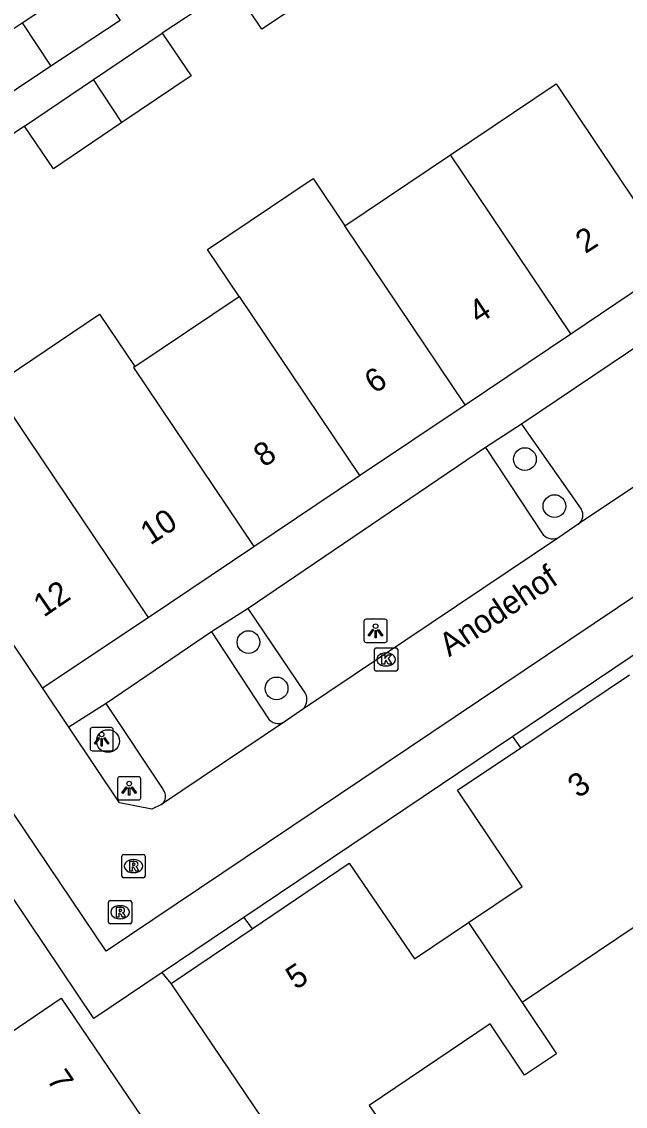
# Model space of a CAD drawing. Extents: x 158797 to 159887, y 384318 to 385255.
# Drawn here: x 158933.59 to 158959.52, y 384460.99 to 384507.63 of the extents above; entities that cross this region are included whole.
import ezdxf

# ---------------------------------------------------------------- set-up
doc = ezdxf.new("R2010")
doc.units = 0
for name, color, linetype in [('IMGEO_Boom', 7, 'Continuous'), ('IMGEO_Haag', 7, 'Continuous'), ('IMGEO_Kolk', 7, 'Continuous'), ('IMGEO_Lichtpunt', 7, 'Continuous'), ('IMGEO_Openbare_ruimte_label', 7, 'Continuous'), ('IMGEO_Pand', 7, 'Continuous'), ('IMGEO_Pand_nummerreeks', 7, 'Continuous'), ('IMGEO_Parkeervlak_open', 7, 'Continuous'), ('IMGEO_Rijbaan_lokaal_open', 7, 'Continuous'), ('IMGEO_Rioolput', 7, 'Continuous'), ('IMGEO_Voetpad_open', 7, 'Continuous')]:
    doc.layers.add(name, color=color, linetype=linetype)

msp = doc.modelspace()

# ---------------------------------------------------------------- linework, layer by layer
at = {"layer": 'IMGEO_Boom'}
for centre in [(158955.205, 384488.819), (158956.474, 384486.799), (158943.328, 384480.95), (158944.535, 384478.961), (158937.292, 384476.695)]:
    msp.add_circle(centre, 0.489, dxfattribs=at)
at = {"layer": 'IMGEO_Haag'}
for points in [[(158955.028, 384476.41), (158954.683, 384476.897)], [(158943.127, 384469.112), (158943.486, 384468.628)], [(158940.007, 384466.274), (158939.623, 384466.751)]]:
    msp.add_lwpolyline(points, dxfattribs=at)
at = {"layer": 'IMGEO_Kolk'}
for p, q in [((158948.738, 384479.778), (158948.738, 384480.63)), ((158948.813, 384480.704), (158949.665, 384480.704)), ((158949.226, 384480.484), (158949.251, 384480.484)), ((158949.739, 384480.63), (158949.739, 384479.778)), ((158949.665, 384479.704), (158948.813, 384479.704)), ((158949.249, 384479.924), (158949.224, 384479.924))]:
    msp.add_line(p, q, dxfattribs=at)
for points in [[(158948.738, 384479.778), (158948.738, 384480.63)], [(158948.813, 384480.704), (158949.665, 384480.704)], [(158949.739, 384480.63), (158949.739, 384479.778)], [(158949.059, 384480.404), (158949.182, 384480.404), (158949.182, 384480.253), (158949.312, 384480.404), (158949.476, 384480.404), (158949.33, 384480.253), (158949.483, 384480.004), (158949.331, 384480.004), (158949.246, 384480.168), (158949.182, 384480.101), (158949.182, 384480.004), (158949.059, 384480.004), (158949.059, 384480.404)], [(158949.665, 384479.704), (158948.813, 384479.704)]]:
    msp.add_lwpolyline(points, dxfattribs=at)
for centre, start, end in [((158948.815, 384480.628), 91.552, 178.448), ((158948.815, 384480.628), 91.552, 178.448), ((158949.663, 384480.628), 1.552, 88.448), ((158949.663, 384480.628), 1.552, 88.448), ((158948.815, 384479.78), 181.552, 268.448), ((158948.815, 384479.78), 181.552, 268.448), ((158949.663, 384479.78), 271.552, 358.448), ((158949.663, 384479.78), 271.552, 358.448)]:
    msp.add_arc(centre, 0.0765, start, end, dxfattribs=at)
for centre, major_axis, ratio, start_param, end_param in [((158949.225, 384480.204), (-0.387, 0.002), 0.722429, 4.712389, 7.853982), ((158949.25, 384480.204), (-0.39, 0.002), 0.717154, 1.570796, 4.712389)]:
    msp.add_ellipse(centre, major_axis=major_axis, ratio=ratio, start_param=start_param, end_param=end_param, dxfattribs=at)
at = {"layer": 'IMGEO_Lichtpunt'}
for p, q in [((158949.192, 384481.932), (158948.384, 384481.932)), ((158949.192, 384481.932), (158948.384, 384481.932)), ((158948.29, 384481.837), (158948.29, 384481.03)), ((158948.29, 384481.837), (158948.29, 384481.03)), ((158949.286, 384481.03), (158949.286, 384481.837)), ((158949.286, 384481.03), (158949.286, 384481.837)), ((158948.384, 384480.936), (158949.192, 384480.936)), ((158948.384, 384480.936), (158949.192, 384480.936)), ((158937.423, 384477.279), (158936.615, 384477.279)), ((158937.423, 384477.279), (158936.615, 384477.279)), ((158936.521, 384477.184), (158936.521, 384476.377)), ((158936.521, 384477.184), (158936.521, 384476.377)), ((158937.517, 384476.377), (158937.517, 384477.184)), ((158937.517, 384476.377), (158937.517, 384477.184)), ((158936.615, 384476.283), (158937.423, 384476.283)), ((158936.615, 384476.283), (158937.423, 384476.283)), ((158937.702, 384475.069), (158937.702, 384474.262)), ((158937.702, 384475.069), (158937.702, 384474.262)), ((158938.604, 384475.164), (158937.796, 384475.164)), ((158938.604, 384475.164), (158937.796, 384475.164)), ((158938.698, 384474.262), (158938.698, 384475.069)), ((158938.698, 384474.262), (158938.698, 384475.069)), ((158937.796, 384474.168), (158938.604, 384474.168)), ((158937.796, 384474.168), (158938.604, 384474.168))]:
    msp.add_line(p, q, dxfattribs=at)
for points in [[(158948.664, 384481.501), (158948.703, 384481.473), (158948.515, 384481.211), (158948.477, 384481.238), (158948.664, 384481.501)], [(158948.766, 384481.453), (158948.813, 384481.453), (158948.813, 384481.131), (158948.766, 384481.131), (158948.766, 384481.453)], [(158948.876, 384481.473), (158948.914, 384481.5), (158949.101, 384481.238), (158949.062, 384481.21), (158948.876, 384481.473)], [(158936.895, 384476.848), (158936.934, 384476.82), (158936.746, 384476.558), (158936.708, 384476.585), (158936.895, 384476.848)], [(158936.997, 384476.8), (158937.044, 384476.8), (158937.044, 384476.478), (158936.997, 384476.478), (158936.997, 384476.8)], [(158937.107, 384476.82), (158937.145, 384476.847), (158937.332, 384476.585), (158937.293, 384476.557), (158937.107, 384476.82)], [(158938.076, 384474.733), (158938.115, 384474.705), (158937.927, 384474.443), (158937.889, 384474.47), (158938.076, 384474.733)], [(158938.178, 384474.685), (158938.225, 384474.685), (158938.225, 384474.363), (158938.178, 384474.363), (158938.178, 384474.685)], [(158938.288, 384474.705), (158938.326, 384474.732), (158938.513, 384474.47), (158938.474, 384474.442), (158938.288, 384474.705)]]:
    msp.add_lwpolyline(points, dxfattribs=at)
for centre in [(158948.789, 384481.635), (158937.02, 384476.982), (158938.201, 384474.867)]:
    msp.add_circle(centre, 0.0994, dxfattribs=at)
for centre, start, end in [((158948.384, 384481.837), 90, 180), ((158948.384, 384481.837), 90, 180), ((158949.192, 384481.837), 0, 90), ((158949.192, 384481.837), 0, 90), ((158948.384, 384481.03), 180, 270), ((158948.384, 384481.03), 180, 270), ((158949.192, 384481.03), 270, 0), ((158949.192, 384481.03), 270, 360), ((158936.615, 384477.184), 90, 180), ((158936.615, 384477.184), 90, 180), ((158937.423, 384477.184), 0, 90), ((158937.423, 384477.184), 0, 90), ((158936.615, 384476.377), 180, 270), ((158936.615, 384476.377), 180, 270), ((158937.423, 384476.377), 270, 0), ((158937.423, 384476.377), 270, 360), ((158937.796, 384475.069), 90, 180), ((158937.796, 384475.069), 90, 180), ((158938.604, 384475.069), 0, 90), ((158938.604, 384475.069), 0, 90), ((158937.796, 384474.262), 180, 270), ((158937.796, 384474.262), 180, 270), ((158938.604, 384474.262), 270, 0), ((158938.604, 384474.262), 270, 360)]:
    msp.add_arc(centre, 0.0946, start, end, dxfattribs=at)
at = {"layer": 'IMGEO_Pand'}
for points in [[(158933.602, 384507.575), (158936.57, 384509.546), (158937.81, 384507.679)], [(158946.867, 384509.284), (158943.9, 384507.305), (158942.671, 384509.148)], [(158931.873, 384503.736), (158930.633, 384505.603), (158933.602, 384507.575)], [(158933.602, 384507.575), (158934.842, 384505.708)], [(158937.81, 384507.679), (158934.842, 384505.708)], [(158936.667, 384505.136), (158939.625, 384507.135)], [(158939.625, 384507.135), (158940.865, 384505.299), (158937.892, 384503.291)], [(158934.842, 384505.708), (158931.873, 384503.736)], [(158933.708, 384503.138), (158936.667, 384505.136)], [(158937.892, 384503.291), (158936.667, 384505.136)], [(158952.005, 384501.905), (158956.544, 384504.952), (158961.704, 384497.263)], [(158937.892, 384503.291), (158934.948, 384501.302), (158933.708, 384503.138)], [(158947.465, 384498.856), (158952.005, 384501.905)], [(158957.17, 384494.211), (158952.005, 384501.905)], [(158942.924, 384495.808), (158941.565, 384497.832), (158946.107, 384500.879), (158947.465, 384498.856)], [(158952.633, 384491.158), (158947.465, 384498.856)], [(158957.17, 384494.211), (158961.704, 384497.263)], [(158938.449, 384492.803), (158942.924, 384495.808)], [(158942.924, 384495.808), (158948.093, 384488.11)], [(158932.333, 384491.96), (158936.929, 384495.058), (158938.449, 384492.803)], [(158952.633, 384491.158), (158957.17, 384494.211)], [(158938.449, 384492.803), (158938.383, 384492.759), (158943.556, 384485.056)], [(158932.333, 384491.96), (158933.843, 384489.711), (158939.011, 384482.013)], [(158948.093, 384488.11), (158952.633, 384491.158)], [(158934.481, 384478.979), (158929.303, 384486.662), (158927.794, 384488.901)], [(158943.556, 384485.056), (158948.093, 384488.11)], [(158939.011, 384482.013), (158943.556, 384485.056)], [(158934.481, 384478.979), (158939.011, 384482.013)], [(158955.028, 384476.41), (158959.699, 384479.544)], [(158952.777, 384468.889), (158955.093, 384470.444), (158952.313, 384474.588), (158955.028, 384476.41)], [(158963.968, 384473.173), (158960.794, 384471.061), (158961.609, 384469.836), (158955.08, 384465.456)], [(158943.486, 384468.628), (158947.655, 384471.449), (158950.46, 384467.335), (158952.777, 384468.889)], [(158952.777, 384468.889), (158955.08, 384465.456)], [(158940.007, 384466.274), (158943.486, 384468.628)], [(158927.032, 384467.352), (158930.408, 384462.343), (158930.491, 384462.4), (158930.801, 384462.609), (158935.276, 384465.641), (158943.056, 384454.159), (158937.758, 384450.569), (158934.816, 384454.912), (158929.876, 384451.565)], [(158955.08, 384465.456), (158956.557, 384463.254), (158955.186, 384462.334), (158953.711, 384464.533), (158948.514, 384461.029), (158948.778, 384460.636), (158945.842, 384458.661), (158944.757, 384460.273), (158944.276, 384459.95), (158940.007, 384466.274)]]:
    msp.add_lwpolyline(points, dxfattribs=at)
at = {"layer": 'IMGEO_Parkeervlak_open'}
for points in [[(158955.064, 384490.327), (158957.621, 384486.667)], [(158953.513, 384489.321), (158955.982, 384485.568)], [(158945.768, 384478.775), (158943.309, 384482.4)], [(158941.736, 384481.389), (158944.163, 384477.698)], [(158939.656, 384474.621), (158937.216, 384478.314)]]:
    msp.add_lwpolyline(points, dxfattribs=at)
for centre, radius, start, end in [((158957.212, 384486.409), 0.484, 305.8343, 32.2576), ((158956.394, 384485.963), 0.571, 223.8017, 302.9442), ((158945.247, 384478.493), 0.592, 312.2014, 28.4361), ((158944.605, 384477.958), 0.513, 210.4848, 301.0998), ((158939.311, 384474.321), 0.457, 308.7681, 40.9533)]:
    msp.add_arc(centre, radius, start, end, dxfattribs=at)
at = {"layer": 'IMGEO_Rijbaan_lokaal_open'}
for points in [[(158981.152, 384497.194), (158937.214, 384467.664), (158903.79, 384517.357), (158947.914, 384546.992)], [(158968.931, 384493.669), (158957.495, 384486.016)], [(158957.495, 384486.016), (158956.705, 384485.484)], [(158956.705, 384485.484), (158945.645, 384478.054)], [(158935.604, 384477.288), (158934.481, 384478.979)], [(158945.645, 384478.054), (158944.87, 384477.519)], [(158939.597, 384473.965), (158939.171, 384473.761), (158937.781, 384474.037), (158935.604, 384477.288)], [(158944.87, 384477.519), (158939.597, 384473.965)]]:
    msp.add_lwpolyline(points, dxfattribs=at)
at = {"layer": 'IMGEO_Rioolput'}
for p, q in [((158937.886, 384470.894), (158937.886, 384471.746)), ((158937.961, 384471.82), (158938.813, 384471.82)), ((158938.887, 384471.746), (158938.887, 384470.894)), ((158938.374, 384471.6), (158938.399, 384471.6)), ((158938.813, 384470.82), (158937.961, 384470.82)), ((158938.397, 384471.04), (158938.372, 384471.04)), ((158937.311, 384468.912), (158937.311, 384469.764)), ((158937.386, 384469.838), (158938.238, 384469.838)), ((158938.312, 384469.764), (158938.312, 384468.912)), ((158937.799, 384469.618), (158937.824, 384469.618)), ((158938.238, 384468.838), (158937.386, 384468.838)), ((158937.822, 384469.058), (158937.797, 384469.058))]:
    msp.add_line(p, q, dxfattribs=at)
for points in [[(158937.886, 384470.894), (158937.886, 384471.746)], [(158937.961, 384471.82), (158938.813, 384471.82)], [(158938.887, 384471.746), (158938.887, 384470.894)], [(158938.475, 384471.518), (158938.223, 384471.52), (158938.223, 384471.12)], [(158938.223, 384471.12), (158938.347, 384471.12), (158938.347, 384471.282), (158938.358, 384471.282)], [(158938.401, 384471.439), (158938.347, 384471.439), (158938.347, 384471.358)], [(158938.347, 384471.358), (158938.399, 384471.358)], [(158938.405, 384471.253), (158938.476, 384471.12), (158938.616, 384471.12), (158938.551, 384471.246)], [(158938.813, 384470.82), (158937.961, 384470.82)], [(158937.311, 384468.912), (158937.311, 384469.764)], [(158937.386, 384469.838), (158938.238, 384469.838)], [(158938.312, 384469.764), (158938.312, 384468.912)], [(158937.9, 384469.536), (158937.648, 384469.538), (158937.648, 384469.138)], [(158937.648, 384469.138), (158937.772, 384469.138), (158937.772, 384469.3), (158937.783, 384469.3)], [(158937.826, 384469.457), (158937.772, 384469.457), (158937.772, 384469.376)], [(158937.772, 384469.376), (158937.824, 384469.376)], [(158938.238, 384468.838), (158937.386, 384468.838)], [(158937.83, 384469.271), (158937.901, 384469.138), (158938.041, 384469.138), (158937.976, 384469.264)]]:
    msp.add_lwpolyline(points, dxfattribs=at)
for centre, radius, start, end in [((158937.963, 384471.744), 0.0765, 91.552, 178.448), ((158937.963, 384471.744), 0.0765, 91.552, 178.448), ((158938.811, 384471.744), 0.0765, 1.552, 88.448), ((158938.811, 384471.744), 0.0765, 1.552, 88.448), ((158938.357, 384471.229), 0.0533, 26.0293, 88.6989), ((158938.383, 384471.547), 0.19, 274.7715, 282.9687), ((158938.407, 384471.343), 0.0964, 77.0061, 93.1865), ((158938.421, 384471.4), 0.0378, 276.6634, 79.6772), ((158938.474, 384471.408), 0.109, 350.3612, 89.416), ((158938.472, 384471.408), 0.112, 277.5842, 350.9817), ((158938.456, 384471.193), 0.108, 29.5134, 73.7905), ((158937.963, 384470.896), 0.0765, 181.552, 268.448), ((158937.963, 384470.896), 0.0765, 181.552, 268.448), ((158938.811, 384470.896), 0.0765, 271.552, 358.448), ((158938.811, 384470.896), 0.0765, 271.552, 358.448), ((158937.388, 384469.762), 0.0765, 91.552, 178.448), ((158937.388, 384469.762), 0.0765, 91.552, 178.448), ((158938.236, 384469.762), 0.0765, 1.552, 88.448), ((158938.236, 384469.762), 0.0765, 1.552, 88.448), ((158937.782, 384469.247), 0.0533, 26.0293, 88.6989), ((158937.808, 384469.565), 0.19, 274.7715, 282.9687), ((158937.832, 384469.361), 0.0964, 77.0061, 93.1865), ((158937.846, 384469.418), 0.0378, 276.6634, 79.6772), ((158937.899, 384469.426), 0.109, 350.3612, 89.416), ((158937.897, 384469.426), 0.112, 277.5842, 350.9817), ((158937.881, 384469.211), 0.108, 29.5134, 73.7905), ((158937.388, 384468.914), 0.0765, 181.552, 268.448), ((158937.388, 384468.914), 0.0765, 181.552, 268.448), ((158938.236, 384468.914), 0.0765, 271.552, 358.448), ((158938.236, 384468.914), 0.0765, 271.552, 358.448)]:
    msp.add_arc(centre, radius, start, end, dxfattribs=at)
for centre, major_axis, ratio, start_param, end_param in [((158938.373, 384471.32), (-0.387, 0.002), 0.722429, 4.712389, 7.853982), ((158938.398, 384471.32), (-0.39, 0.002), 0.717154, 1.570796, 4.712389), ((158937.798, 384469.338), (-0.387, 0.002), 0.722429, 4.712389, 7.853982), ((158937.823, 384469.338), (-0.39, 0.002), 0.717154, 1.570796, 4.712389)]:
    msp.add_ellipse(centre, major_axis=major_axis, ratio=ratio, start_param=start_param, end_param=end_param, dxfattribs=at)
at = {"layer": 'IMGEO_Voetpad_open'}
for points in [[(158942.671, 384509.148), (158939.625, 384507.135)], [(158933.708, 384503.138), (158932.135, 384502.072)], [(158965.778, 384497.542), (158955.064, 384490.327)], [(158955.064, 384490.327), (158953.513, 384489.321)], [(158953.513, 384489.321), (158943.309, 384482.4)], [(158964.02, 384483.187), (158954.683, 384476.897)], [(158943.309, 384482.4), (158941.736, 384481.389)], [(158941.736, 384481.389), (158937.216, 384478.314)], [(158937.216, 384478.314), (158935.604, 384477.288)], [(158954.683, 384476.897), (158943.127, 384469.112)], [(158939.623, 384466.751), (158936.685, 384464.772), (158932.465, 384471.043)], [(158943.127, 384469.112), (158939.623, 384466.751)]]:
    msp.add_lwpolyline(points, dxfattribs=at)

# ---------------------------------------------------------------- texts
at = {"layer": 'IMGEO_Openbare_ruimte_label'}
msp.add_text('Anodehof', height=1, rotation=33.9125, dxfattribs=at).set_placement((158951.95, 384480.295))
at = {"layer": 'IMGEO_Pand_nummerreeks'}
for s, rotation, p in [('2', 33.1869, (158957.803, 384497.628)), ('4', 33.6985, (158953.222, 384494.599)), ('6', 33.5352, (158948.742, 384491.603)), ('8', 35.0478, (158943.999, 384488.438)), ('10', 33.3633, (158939.11, 384485.097)), ('12', 34.5494, (158934.536, 384481.996)), ('3', 34.3259, (158957.488, 384474.213)), ('5', 33.9019, (158945.366, 384465.976)), ('7', 304.1194, (158934.629, 384462.138))]:
    msp.add_text(s, height=1, rotation=rotation, dxfattribs=at).set_placement(p)

doc.saveas('drawing.dxf')
